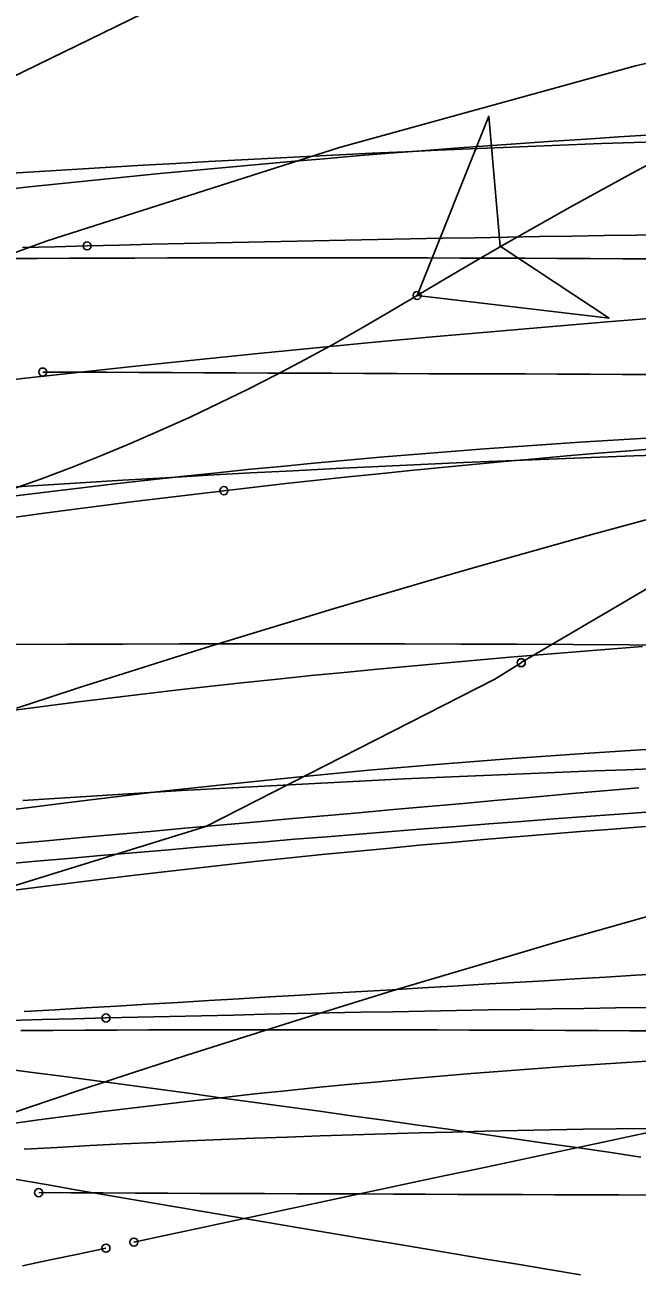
# Model space of a CAD drawing. Extents: x -14 to 1565148, y -25 to 642856.
# Drawn here: x 1564977.29 to 1564983.62, y 636512.72 to 636525.63 of the extents above; entities that cross this region are included whole.
import ezdxf

# ---------------------------------------------------------------- set-up
doc = ezdxf.new("R2010")
doc.units = 0
for name, color, linetype in [('DR_P_Headwall', 7, 'Continuous'), ('GE_P_Alignment_100_Stations', 7, 'Continuous'), ('MT_P_Drums', 7, 'Continuous'), ('MT_P_Work_Area', 7, 'Continuous'), ('PM_P_Edge_Line', 7, 'Continuous'), ('TR_Turning_Path25', 7, 'Continuous'), ('TR_Turning_Path26', 7, 'Continuous'), ('TR_Turning_Path27', 7, 'Continuous'), ('TR_Turning_Path28', 7, 'Continuous'), ('TR_Turning_Path28 - Copy-1', 7, 'Continuous'), ('TR_Turning_Path29', 7, 'Continuous')]:
    doc.layers.add(name, color=color, linetype=linetype)

msp = doc.modelspace()

# ---------------------------------------------------------------- linework, layer by layer
at = {"layer": 'DR_P_Headwall'}
msp.add_lwpolyline([(1564983.767, 636517.481), (1564983.431, 636517.457), (1564983.095, 636517.432), (1564982.759, 636517.407), (1564982.423, 636517.382), (1564982.087, 636517.356), (1564981.751, 636517.33), (1564981.416, 636517.304), (1564981.08, 636517.277), (1564980.745, 636517.25), (1564980.41, 636517.223), (1564980.075, 636517.196), (1564979.74, 636517.168), (1564979.406, 636517.141), (1564979.071, 636517.113), (1564978.737, 636517.084), (1564978.403, 636517.056), (1564978.069, 636517.027), (1564977.735, 636516.998), (1564977.401, 636516.969), (1564977.067, 636516.94)], dxfattribs=at)
msp.add_arc((1564998.655, 636332.944), 190.231, 77.32682, 100.64576, dxfattribs=at)
at = {"layer": 'GE_P_Alignment_100_Stations'}
for points in [[(1565000.436, 636527.13), (1564999.193, 636527.311), (1564996.13, 636527.299), (1564992.969, 636526.97), (1564989.824, 636526.511), (1564986.701, 636525.923), (1564983.605, 636525.207), (1564980.541, 636524.363), (1564977.515, 636523.394), (1564974.531, 636522.301), (1564971.595, 636521.086), (1564968.712, 636519.75), (1564965.886, 636518.297), (1564963.122, 636516.729), (1564962.849, 636516.566)], [(1565008.174, 636526.219), (1565005.421, 636526.686), (1565002.441, 636526.539), (1564999.377, 636525.954), (1564996.352, 636525.193), (1564993.376, 636524.258), (1564990.46, 636523.154), (1564987.611, 636521.883), (1564984.841, 636520.45), (1564982.422, 636519.026)], [(1564980.295, 636526.65), (1564979.994, 636526.477), (1564977.003, 636525.017), (1564973.95, 636524.075), (1564970.746, 636523.54), (1564967.5, 636523.055), (1564964.247, 636522.615), (1564960.989, 636522.22), (1564957.726, 636521.868), (1564954.458, 636521.562), (1564951.187, 636521.3)], [(1564981.344, 636522.829), (1564983.33, 636522.593), (1564982.203, 636523.34), (1564982.086, 636524.686), (1564981.344, 636522.829)], [(1564981.344, 636522.829), (1564981.058, 636522.658), (1564980.77, 636522.49), (1564980.479, 636522.326), (1564980.187, 636522.167), (1564979.892, 636522.011), (1564979.595, 636521.86), (1564979.296, 636521.713), (1564978.994, 636521.57), (1564978.691, 636521.433), (1564978.385, 636521.3), (1564978.077, 636521.172), (1564977.768, 636521.048), (1564977.456, 636520.931), (1564977.142, 636520.818), (1564976.826, 636520.711), (1564976.509, 636520.609), (1564976.19, 636520.513), (1564975.869, 636520.423), (1564975.546, 636520.339), (1564975.222, 636520.261), (1564974.897, 636520.189), (1564974.57, 636520.124), (1564974.242, 636520.065)], [(1564982.42, 636519.025), (1564982.148, 636518.854), (1564979.157, 636517.328), (1564975.844, 636516.304), (1564972.471, 636515.732), (1564969.118, 636515.225), (1564965.76, 636514.764), (1564962.395, 636514.349), (1564959.024, 636513.979), (1564955.649, 636513.655), (1564952.27, 636513.378)], [(1564983.637, 636517.728), (1564983.273, 636517.698), (1564982.91, 636517.666), (1564982.547, 636517.633), (1564982.184, 636517.6), (1564981.822, 636517.568), (1564981.46, 636517.536), (1564981.099, 636517.503), (1564980.738, 636517.471), (1564980.377, 636517.439), (1564980.017, 636517.407), (1564979.658, 636517.374), (1564979.298, 636517.342), (1564978.94, 636517.31), (1564978.581, 636517.278), (1564978.224, 636517.246), (1564977.866, 636517.213), (1564977.509, 636517.181), (1564977.153, 636517.15)], [(1564983.921, 636515.806), (1564983.606, 636515.788), (1564983.292, 636515.769), (1564982.977, 636515.75), (1564982.662, 636515.731), (1564982.347, 636515.713), (1564982.032, 636515.694), (1564981.717, 636515.675), (1564981.401, 636515.656), (1564981.085, 636515.638), (1564980.77, 636515.619), (1564980.453, 636515.601), (1564980.137, 636515.582), (1564979.821, 636515.563), (1564979.504, 636515.544), (1564979.187, 636515.525), (1564978.87, 636515.507), (1564978.552, 636515.488), (1564978.234, 636515.468), (1564977.916, 636515.45), (1564977.598, 636515.431), (1564977.279, 636515.413)]]:
    msp.add_lwpolyline(points, dxfattribs=at)
msp.add_lwpolyline([(1564981.344, 636522.829), (1564983.33, 636522.593), (1564982.203, 636523.34), (1564982.086, 636524.686)], close=True, dxfattribs=at)
for centre in [(1564981.344, 636522.829), (1564981.344, 636522.829), (1564982.42, 636519.025), (1564982.422, 636519.026)]:
    msp.add_circle(centre, 0.0417, dxfattribs=at)
for centre, radius, start, end in [((1565002.516, 636450.541), 80.928, 93.73652, 120.44683), ((1565011.061, 636473.161), 57.879, 97.75897, 120.89314)]:
    msp.add_arc(centre, radius, start, end, dxfattribs=at)
at = {"layer": 'MT_P_Drums'}
msp.add_lwpolyline([(1564977.279, 636513.987), (1564977.619, 636514.005), (1564977.959, 636514.023), (1564978.299, 636514.04), (1564978.64, 636514.056), (1564978.98, 636514.071), (1564979.32, 636514.086), (1564979.66, 636514.099), (1564980, 636514.112), (1564980.34, 636514.124), (1564980.681, 636514.135), (1564981.021, 636514.146), (1564981.361, 636514.156), (1564981.702, 636514.164), (1564982.042, 636514.173), (1564982.382, 636514.18), (1564982.723, 636514.186), (1564983.063, 636514.192), (1564983.404, 636514.197), (1564983.744, 636514.201)], dxfattribs=at)
at = {"layer": 'MT_P_Work_Area'}
for points in [[(1564983.93, 636524.425), (1564983.591, 636524.414), (1564983.252, 636524.402), (1564982.913, 636524.389), (1564982.574, 636524.376), (1564982.235, 636524.362), (1564981.897, 636524.348), (1564981.558, 636524.333), (1564981.219, 636524.318), (1564980.88, 636524.303), (1564980.541, 636524.286), (1564980.202, 636524.27), (1564979.864, 636524.252), (1564979.525, 636524.234), (1564979.186, 636524.216), (1564978.847, 636524.197), (1564978.509, 636524.178), (1564978.17, 636524.158), (1564977.832, 636524.138), (1564977.493, 636524.117), (1564977.154, 636524.095)], [(1564983.95, 636523.459), (1564983.615, 636523.454), (1564983.28, 636523.449), (1564982.946, 636523.444), (1564982.611, 636523.439), (1564982.277, 636523.433), (1564981.942, 636523.427), (1564981.607, 636523.422), (1564981.273, 636523.415), (1564980.938, 636523.409), (1564980.604, 636523.402), (1564980.27, 636523.396), (1564979.935, 636523.388), (1564979.601, 636523.381), (1564979.266, 636523.374), (1564978.932, 636523.366), (1564978.598, 636523.359), (1564978.263, 636523.351), (1564977.929, 636523.342)], [(1564977.929, 636523.342), (1564977.594, 636523.334), (1564977.259, 636523.325)], [(1564983.84, 636517.929), (1564983.511, 636517.917), (1564983.181, 636517.905), (1564982.852, 636517.892), (1564982.524, 636517.879), (1564982.195, 636517.865), (1564981.866, 636517.851), (1564981.537, 636517.836), (1564981.208, 636517.821), (1564980.879, 636517.805), (1564980.55, 636517.789), (1564980.221, 636517.772), (1564979.893, 636517.755), (1564979.564, 636517.737), (1564979.235, 636517.719), (1564978.906, 636517.7), (1564978.578, 636517.681), (1564978.249, 636517.661), (1564977.92, 636517.641), (1564977.592, 636517.62), (1564977.263, 636517.599)], [(1564983.727, 636515.455), (1564983.398, 636515.45), (1564983.068, 636515.445), (1564982.739, 636515.44), (1564982.41, 636515.434), (1564982.08, 636515.429), (1564981.751, 636515.423), (1564981.421, 636515.417), (1564981.092, 636515.41), (1564980.762, 636515.404), (1564980.432, 636515.397), (1564980.103, 636515.39), (1564979.773, 636515.383), (1564979.443, 636515.376), (1564979.113, 636515.368), (1564978.784, 636515.361), (1564978.454, 636515.353), (1564978.124, 636515.345)], [(1564978.124, 636515.345), (1564977.793, 636515.337), (1564977.463, 636515.328), (1564977.132, 636515.319)]]:
    msp.add_lwpolyline(points, dxfattribs=at)
for centre in [(1564977.929, 636523.342), (1564977.929, 636523.342), (1564978.124, 636515.345), (1564978.124, 636515.345)]:
    msp.add_circle(centre, 0.0417, dxfattribs=at)
msp.add_arc((1564991.281, 636303.808), 217.495, 82.26383, 97.14358, dxfattribs=at)
at = {"layer": 'PM_P_Edge_Line'}
msp.add_lwpolyline([(1564983.676, 636519.193), (1564983.333, 636519.167), (1564982.99, 636519.139), (1564982.647, 636519.111), (1564982.304, 636519.082), (1564981.961, 636519.052), (1564981.618, 636519.022), (1564981.275, 636518.991), (1564980.933, 636518.958), (1564980.59, 636518.925), (1564980.247, 636518.892), (1564979.904, 636518.856), (1564979.56, 636518.82), (1564979.217, 636518.782), (1564978.873, 636518.743), (1564978.529, 636518.702), (1564978.185, 636518.661), (1564977.84, 636518.619), (1564977.496, 636518.575), (1564977.151, 636518.531)], dxfattribs=at)
msp.add_arc((1564992.245, 636384.229), 140.519, 91.09598, 108.85238, dxfattribs=at)
at = {"layer": 'TR_Turning_Path25'}
for points in [[(1564977.188, 636520.753), (1564977.53, 636520.796), (1564977.873, 636520.837), (1564978.216, 636520.877), (1564978.559, 636520.916), (1564978.902, 636520.954), (1564979.245, 636520.99), (1564979.588, 636521.025), (1564979.932, 636521.059), (1564980.275, 636521.092), (1564980.619, 636521.123), (1564980.963, 636521.154), (1564981.307, 636521.183), (1564981.651, 636521.21), (1564981.995, 636521.237), (1564982.339, 636521.262), (1564982.683, 636521.286), (1564983.028, 636521.308), (1564983.372, 636521.33), (1564983.717, 636521.35)], [(1564977.034, 636516.651), (1564977.366, 636516.694), (1564977.698, 636516.736), (1564978.031, 636516.777), (1564978.364, 636516.817), (1564978.696, 636516.856), (1564979.029, 636516.895), (1564979.362, 636516.932), (1564979.696, 636516.968), (1564980.029, 636517.003), (1564980.363, 636517.037), (1564980.697, 636517.07), (1564981.03, 636517.102), (1564981.364, 636517.134), (1564981.699, 636517.164), (1564982.033, 636517.194), (1564982.367, 636517.222), (1564982.702, 636517.25), (1564983.036, 636517.276), (1564983.371, 636517.302), (1564983.706, 636517.327)], [(1564977.108, 636514.246), (1564977.427, 636514.289), (1564977.746, 636514.331), (1564978.065, 636514.372), (1564978.384, 636514.411), (1564978.704, 636514.45), (1564979.023, 636514.487), (1564979.343, 636514.523), (1564979.663, 636514.558), (1564979.983, 636514.591), (1564980.303, 636514.624), (1564980.623, 636514.655), (1564980.943, 636514.685), (1564981.264, 636514.714), (1564981.584, 636514.742), (1564981.905, 636514.769), (1564982.226, 636514.794), (1564982.546, 636514.819), (1564982.867, 636514.842), (1564983.188, 636514.864), (1564983.509, 636514.885), (1564983.83, 636514.905)]]:
    msp.add_lwpolyline(points, dxfattribs=at)
msp.add_arc((1564989.087, 636426.565), 91.716, 76.77078, 136.7592, dxfattribs=at)
at = {"layer": 'TR_Turning_Path26'}
msp.add_arc((1564687.665, 635201.082), 1339.15, 76.807395, 79.913822, dxfattribs=at)
at = {"layer": 'TR_Turning_Path27'}
for points in [[(1564979.344, 636520.807), (1564979.665, 636520.844), (1564979.986, 636520.88), (1564980.308, 636520.915), (1564980.629, 636520.95), (1564980.951, 636520.983), (1564981.274, 636521.016), (1564981.597, 636521.048), (1564981.92, 636521.079), (1564982.244, 636521.109), (1564982.568, 636521.138), (1564982.892, 636521.167), (1564983.217, 636521.194), (1564983.541, 636521.221), (1564983.867, 636521.247)], [(1564977.115, 636520.524), (1564977.433, 636520.567), (1564977.751, 636520.609), (1564978.07, 636520.65), (1564978.388, 636520.691), (1564978.707, 636520.73), (1564979.025, 636520.769), (1564979.344, 636520.807)]]:
    msp.add_lwpolyline(points, dxfattribs=at)
msp.add_circle((1564979.344, 636520.807), 0.0417, dxfattribs=at)
msp.add_circle((1564979.344, 636520.807), 0.0417, dxfattribs=at)
at = {"layer": 'TR_Turning_Path28'}
for points in [[(1564983.806, 636523.208), (1564983.469, 636523.21), (1564983.133, 636523.212), (1564982.797, 636523.213), (1564982.46, 636523.215), (1564982.124, 636523.216), (1564981.787, 636523.217), (1564981.451, 636523.218), (1564981.115, 636523.219), (1564980.778, 636523.219), (1564980.442, 636523.219), (1564980.105, 636523.219), (1564979.769, 636523.219), (1564979.433, 636523.219), (1564979.096, 636523.218), (1564978.76, 636523.218), (1564978.423, 636523.217), (1564978.087, 636523.216), (1564977.751, 636523.214), (1564977.414, 636523.213), (1564977.078, 636523.211)], [(1564983.799, 636522.011), (1564983.465, 636522.012), (1564983.132, 636522.013), (1564982.798, 636522.014), (1564982.465, 636522.016), (1564982.131, 636522.017), (1564981.798, 636522.018), (1564981.465, 636522.019), (1564981.131, 636522.02), (1564980.798, 636522.022), (1564980.465, 636522.023), (1564980.132, 636522.024), (1564979.799, 636522.026), (1564979.466, 636522.027), (1564979.133, 636522.028), (1564978.801, 636522.03), (1564978.468, 636522.031), (1564978.135, 636522.033), (1564977.803, 636522.034), (1564977.47, 636522.036)], [(1564983.877, 636515.211), (1564983.545, 636515.213), (1564983.213, 636515.215), (1564982.881, 636515.217), (1564982.55, 636515.218), (1564982.218, 636515.219), (1564981.886, 636515.22), (1564981.555, 636515.221), (1564981.223, 636515.222), (1564980.891, 636515.223), (1564980.559, 636515.223), (1564980.228, 636515.223), (1564979.896, 636515.223), (1564979.564, 636515.223), (1564979.233, 636515.222), (1564978.901, 636515.222), (1564978.569, 636515.221), (1564978.237, 636515.22), (1564977.906, 636515.218), (1564977.574, 636515.217), (1564977.242, 636515.215)], [(1564983.766, 636513.511), (1564983.433, 636513.512), (1564983.1, 636513.513), (1564982.767, 636513.514), (1564982.434, 636513.516), (1564982.1, 636513.517), (1564981.767, 636513.518), (1564981.434, 636513.519), (1564981.1, 636513.52), (1564980.766, 636513.522), (1564980.433, 636513.523), (1564980.099, 636513.524), (1564979.765, 636513.526), (1564979.432, 636513.527), (1564979.098, 636513.528), (1564978.764, 636513.53), (1564978.43, 636513.531), (1564978.096, 636513.533), (1564977.762, 636513.534), (1564977.428, 636513.536)]]:
    msp.add_lwpolyline(points, dxfattribs=at)
for centre in [(1564977.47, 636522.036), (1564977.428, 636513.536)]:
    msp.add_circle(centre, 0.0417, dxfattribs=at)
msp.add_arc((1564980.185, 635948.333), 570.888, 87.03462, 94.51107, dxfattribs=at)
at = {"layer": 'TR_Turning_Path28 - Copy-1'}
for points in [[(1564983.66, 636513.905), (1564983.328, 636513.954), (1564982.995, 636514.002), (1564982.662, 636514.05), (1564982.33, 636514.097), (1564981.997, 636514.145), (1564981.664, 636514.192), (1564981.331, 636514.239), (1564980.999, 636514.286), (1564980.666, 636514.332), (1564980.333, 636514.379), (1564980, 636514.425), (1564979.667, 636514.471), (1564979.334, 636514.516), (1564979.001, 636514.562), (1564978.668, 636514.607), (1564978.335, 636514.652), (1564978.002, 636514.696), (1564977.668, 636514.741), (1564977.335, 636514.785), (1564977.002, 636514.829)], [(1564983.034, 636512.686), (1564982.708, 636512.74), (1564982.382, 636512.794), (1564982.056, 636512.848), (1564981.73, 636512.902), (1564981.405, 636512.956), (1564981.079, 636513.011), (1564980.754, 636513.065), (1564980.429, 636513.12), (1564980.104, 636513.175), (1564979.779, 636513.23), (1564979.454, 636513.285), (1564979.129, 636513.34), (1564978.804, 636513.396), (1564978.479, 636513.451), (1564978.155, 636513.507), (1564977.83, 636513.563), (1564977.506, 636513.619), (1564977.181, 636513.675)]]:
    msp.add_lwpolyline(points, dxfattribs=at)
msp.add_arc((1564913.591, 636033.323), 481.666, 78.50755, 86.20032, dxfattribs=at)
at = {"layer": 'TR_Turning_Path29'}
for points in [[(1564983.776, 636520.524), (1564983.445, 636520.433), (1564983.114, 636520.342), (1564982.783, 636520.25), (1564982.452, 636520.157), (1564982.122, 636520.064), (1564981.792, 636519.969), (1564981.462, 636519.874), (1564981.133, 636519.777), (1564980.803, 636519.68), (1564980.474, 636519.582), (1564980.146, 636519.483), (1564979.817, 636519.384), (1564979.489, 636519.283), (1564979.161, 636519.182), (1564978.833, 636519.08), (1564978.505, 636518.976), (1564978.178, 636518.873), (1564977.851, 636518.768), (1564977.525, 636518.662), (1564977.198, 636518.556)], [(1564983.897, 636514.194), (1564983.574, 636514.125), (1564983.251, 636514.056), (1564982.928, 636513.987), (1564982.605, 636513.918), (1564982.282, 636513.849), (1564981.959, 636513.78), (1564981.636, 636513.712), (1564981.314, 636513.643), (1564980.991, 636513.574), (1564980.668, 636513.505), (1564980.346, 636513.436), (1564980.024, 636513.367), (1564979.701, 636513.298), (1564979.379, 636513.229), (1564979.057, 636513.16), (1564978.735, 636513.092), (1564978.413, 636513.023)], [(1564978.124, 636512.961), (1564977.836, 636512.9), (1564977.547, 636512.839), (1564977.259, 636512.778)]]:
    msp.add_lwpolyline(points, dxfattribs=at)
for centre in [(1564978.124, 636512.961), (1564978.413, 636513.023)]:
    msp.add_circle(centre, 0.0417, dxfattribs=at)
msp.add_arc((1565018.671, 636391.904), 129.304, 86.34072, 118.81406, dxfattribs=at)

doc.saveas('drawing.dxf')
